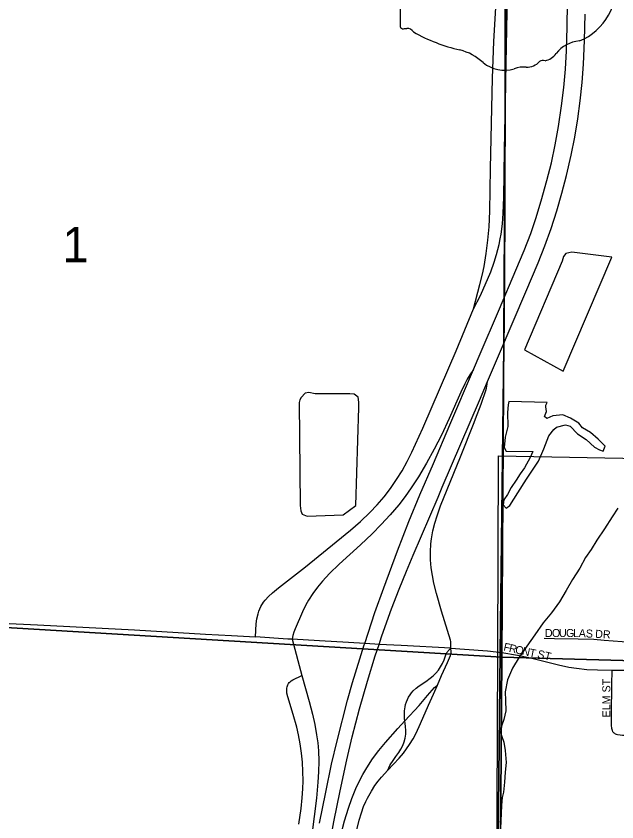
# Model space of a CAD drawing. Extents: x 1443599 to 1910620, y 1028088 to 1361369.
# Drawn here: x 1649032 to 1652784, y 1181365 to 1186397 of the extents above; entities that cross this region are included whole.
import ezdxf

# ---------------------------------------------------------------- set-up
doc = ezdxf.new("R2010")
doc.units = 0
for name, color, linetype in [('GM_X_City_Street', 7, 'Continuous'), ('GM_X_City_Street_Text', 7, 'Continuous'), ('GM_X_Corporation', 7, 'Continuous'), ('GM_X_County_Road', 7, 'Continuous'), ('GM_X_Interchange_Ramps', 7, 'Continuous'), ('GM_X_Interstate_Route', 7, 'Continuous'), ('GM_X_Minor_Lake', 7, 'Continuous'), ('GM_X_Minor_River', 7, 'Continuous'), ('GM_X_Section', 7, 'Continuous'), ('GM_X_Section_Text', 7, 'Continuous'), ('GM_X_State_Route', 7, 'Continuous'), ('GM_X_State_Shield', 7, 'Continuous'), ('GM_X_Township', 7, 'Continuous')]:
    doc.layers.add(name, color=color, linetype=linetype)

msp = doc.modelspace()

# ---------------------------------------------------------------- linework, layer by layer
at = {"layer": 'GM_X_City_Street'}
for points in [[(1652330, 1182511.3), (1652395.1, 1182509.3), (1652541.6, 1182507.8), (1652639.3, 1182504.9), (1652704.1, 1182499.2), (1652817.8, 1182490.9), (1652842.6, 1182489.1)], [(1652065.6, 1182423.3), (1652164.3, 1182406.1), (1652244, 1182388.5), (1652418.9, 1182345.6), (1652483.1, 1182331.7), (1652531.8, 1182323.8), (1652597.2, 1182317.3), (1652662.8, 1182314), (1652755.1, 1182313.1)], [(1652764.2, 1181921.6), (1652759.5, 1181928), (1652756, 1181936.3), (1652752.5, 1181947.4), (1652750.7, 1181968.5), (1652749.6, 1182006.3), (1652750.5, 1182089.6), (1652752.1, 1182170.4), (1652753.4, 1182239.7), (1652754.6, 1182293.6), (1652755.1, 1182313.1)], [(1652755.1, 1182313.1), (1652810.2, 1182312.6), (1652836.7, 1182312.3)], [(1652764.2, 1181921.6), (1652769.1, 1181917.8), (1652774.2, 1181915.2), (1652780.2, 1181912.6), (1652787.3, 1181910.7), (1652804.1, 1181908.7), (1652819.3, 1181907.3), (1652917.7, 1181906.6), (1653262.6, 1181903.9), (1653332, 1181903.8)]]:
    msp.add_lwpolyline(points, dxfattribs=at)
at = {"layer": 'GM_X_Corporation'}
msp.add_lwpolyline([(1652033.2, 1180985.2), (1652039.8, 1182417.3), (1652045.5, 1183651.6), (1654039.1, 1183612.3), (1654058.6, 1183616.2), (1654372.6, 1183610.6), (1654733.6, 1183607.8), (1654743.9, 1183942.5), (1655680.7, 1183891.9), (1655689.6, 1182280.7), (1655497, 1182284), (1655137.2, 1182288.7), (1654727.2, 1182293.6), (1654726.6, 1181891.8), (1654722, 1180978.8)], close=True, dxfattribs=at)
at = {"layer": 'GM_X_County_Road'}
for points in [[(1646716.9, 1182711.1), (1646723, 1182711), (1646804.8, 1182709.2), (1647034.2, 1182697.2), (1647247.4, 1182688.8), (1647493.1, 1182675.2), (1648148.8, 1182643.5), (1649165.1, 1182594.3), (1649771.5, 1182563.4), (1650213.8, 1182538), (1650377.6, 1182527.7), (1650526, 1182520.2)], [(1651459.8, 1181995.2), (1651457.8, 1182009.5), (1651456.7, 1182034), (1651457.6, 1182058.5), (1651460.8, 1182082.9), (1651464.4, 1182098.8), (1651469.4, 1182114.4), (1651475.7, 1182129.5), (1651483.2, 1182144), (1651491.9, 1182157.8), (1651501.7, 1182170.9), (1651512.5, 1182183.1), (1651530.5, 1182199.9), (1651549.9, 1182214.9), (1651590.6, 1182242.4), (1651617.2, 1182261.3), (1651636, 1182277.2), (1651653.5, 1182294.3), (1651669.4, 1182313), (1651683.3, 1182333.2), (1651695.2, 1182354.6), (1651705.2, 1182377), (1651717.5, 1182413.4), (1651721.8, 1182422.5), (1651727.3, 1182429.5), (1651731.1, 1182433.8), (1651747.6, 1182448.6)], [(1651747.6, 1182448.6), (1651832.3, 1182444.2), (1651975.6, 1182433.3), (1652065.6, 1182423.3)], [(1650798.4, 1181351.4), (1650811.3, 1181449.2), (1650818.4, 1181514.6), (1650822.4, 1181572.1), (1650823.7, 1181621.6), (1650822.7, 1181679.2), (1650819.5, 1181736.7), (1650814.1, 1181794.2), (1650806.1, 1181851.3), (1650795.6, 1181908), (1650784.5, 1181956.1), (1650762.9, 1182035.5), (1650729.1, 1182145.4), (1650723.6, 1182169), (1650721.9, 1182184.7), (1650721.9, 1182192.3), (1650722.6, 1182200), (1650724, 1182207.3), (1650726.4, 1182214.6), (1650729.3, 1182221.5), (1650733.2, 1182228.1), (1650737.8, 1182234.2), (1650743, 1182240), (1650750.2, 1182245.7), (1650760, 1182251.4), (1650816.7, 1182278.9)], [(1651354.1, 1181687), (1651424.7, 1181762.2), (1651451.1, 1181793.9), (1651471, 1181820.3), (1651489.6, 1181847.5), (1651510.9, 1181882.9), (1651530.1, 1181919.4), (1651557.9, 1181979.4), (1651607.8, 1182092.7), (1651638.6, 1182162.7), (1651663.3, 1182218.8)], [(1651354.1, 1181687), (1651359.7, 1181701.9), (1651366.2, 1181716.4), (1651372.7, 1181727.5), (1651383, 1181742), (1651391.3, 1181754.1), (1651403.4, 1181772.2), (1651422.2, 1181798.5), (1651435.4, 1181819.2), (1651446.5, 1181841), (1651455.2, 1181864), (1651461.4, 1181887.7), (1651465, 1181911.9), (1651466, 1181936.4), (1651464.5, 1181960.9), (1651459.8, 1181995.2)], [(1651148.6, 1181271.1), (1651174.6, 1181374.7), (1651188.4, 1181422.2), (1651202.4, 1181461), (1651215.4, 1181491.4), (1651226.2, 1181513.8), (1651250.6, 1181557), (1651272.9, 1181591.8), (1651292.4, 1181618.6), (1651313.6, 1181643.9), (1651354.1, 1181687)]]:
    msp.add_lwpolyline(points, dxfattribs=at)
at = {"layer": 'GM_X_Interchange_Ramps'}
for points in [[(1651888.9, 1184189.9), (1651866.2, 1184156.5), (1651849.2, 1184129), (1651833.8, 1184100.3), (1651810.4, 1184049.2), (1651737.1, 1183883.6), (1651687.8, 1183779.5), (1651642.9, 1183691.5), (1651595, 1183605.1), (1651544.3, 1183520.4), (1651499.3, 1183451.4), (1651461.4, 1183397.6), (1651421.3, 1183345.4), (1651368.3, 1183282.4), (1651312.7, 1183221.7), (1651254.9, 1183163.2), (1651183.1, 1183095.3), (1651049.1, 1182973.6), (1650990, 1182916.2), (1650945, 1182868.2), (1650913.4, 1182830.2), (1650884.3, 1182790.4), (1650857.9, 1182748.7), (1650842, 1182719.9), (1650820.3, 1182675.6), (1650774.1, 1182570.7), (1650766.5, 1182550.2), (1650760.5, 1182529.3), (1650756, 1182505.1)], [(1651747.6, 1182448.6), (1651747.3, 1182483.5), (1651746.7, 1182491.3), (1651745, 1182498.7), (1651689.1, 1182680.1), (1651657.3, 1182791), (1651641.2, 1182855), (1651631.4, 1182903.4), (1651624.6, 1182952.3), (1651620.8, 1183001.6), (1651620.3, 1183051), (1651623, 1183100.3), (1651626.7, 1183133), (1651635.3, 1183181.7), (1651647, 1183229.6), (1651661.2, 1183276.9), (1651683.3, 1183339), (1651807.2, 1183644.5), (1651892.2, 1183858), (1651901.7, 1183881.7), (1651935.5, 1183973.4), (1651944.6, 1183997.7), (1651959.4, 1184040.6), (1651965.6, 1184058.7), (1651969.7, 1184072.6), (1651972.6, 1184085.9), (1651976.7, 1184115.3)], [(1650756, 1182505.1), (1650816.7, 1182278.9), (1650863, 1182116.5), (1650883.6, 1182036.7), (1650897.6, 1181972.3), (1650908.8, 1181907.4), (1650915.3, 1181858.5), (1650919.6, 1181809.3), (1650922.1, 1181743.4), (1650921.4, 1181677.5), (1650917.2, 1181611.8), (1650907.1, 1181513.5), (1650851.4, 1181072.2), (1650840.9, 1180981.8), (1650833.5, 1180892.4), (1650830.6, 1180833.3), (1650828.9, 1180760.8), (1650831.1, 1180683)]]:
    msp.add_lwpolyline(points, dxfattribs=at)
at = {"layer": 'GM_X_Interstate_Route'}
for points in [[(1650927.4, 1181356.5), (1650965.3, 1181549.6), (1651002.6, 1181726.2), (1651036.2, 1181869.9), (1651101.8, 1182124.1), (1651133.2, 1182234.4), (1651206.2, 1182469.5), (1651209.3, 1182478.6), (1651273.2, 1182671.9), (1651327.4, 1182826.8), (1651413.5, 1183057.3), (1651484.6, 1183240.9), (1651553.3, 1183407.8), (1651637.8, 1183603.6), (1651740.8, 1183845.3), (1651888.9, 1184189.9), (1651930.7, 1184288.2), (1652043.8, 1184554.4), (1652050.3, 1184569.7), (1652153.9, 1184811), (1652204.5, 1184932.3), (1652245.7, 1185039.8), (1652277.7, 1185133), (1652311.8, 1185242.9), (1652347.1, 1185369.5), (1652374.9, 1185481.2), (1652399, 1185593.7), (1652419.4, 1185706.9), (1652438.8, 1185836.9), (1652452.5, 1185951.1), (1652462.7, 1186065.7), (1652469.4, 1186180.5), (1652474, 1186328.3), (1652480.4, 1186787.8)], [(1651693.7, 1183455.1), (1651925.6, 1183996), (1651976.7, 1184115.3), (1652051.2, 1184289.3), (1652216.3, 1184674.9), (1652292.8, 1184856.3), (1652334.8, 1184963.1), (1652373.6, 1185071), (1652409, 1185180.1), (1652440.9, 1185290.4), (1652469.5, 1185401.5), (1652498.6, 1185529.4), (1652520.9, 1185641.9), (1652539.9, 1185755.1), (1652555.4, 1185868.7), (1652567.2, 1185982.9), (1652575.3, 1186097.3), (1652581.9, 1186244.7), (1652585.2, 1186408.7)], [(1651470.7, 1182930.1), (1651512.4, 1183030.3), (1651666.9, 1183392.6), (1651693.7, 1183455.1)], [(1651314.4, 1182520.7), (1651326.3, 1182556.5), (1651376.5, 1182695.6), (1651424.1, 1182818.1), (1651470.7, 1182930.1)], [(1650987.7, 1181204), (1651016.5, 1181365.6), (1651055, 1181558.9), (1651096.6, 1181751.5), (1651131.1, 1181895.2), (1651176.8, 1182070), (1651226, 1182243.8), (1651274.3, 1182400.8), (1651298.6, 1182473.5), (1651314.4, 1182520.7)]]:
    msp.add_lwpolyline(points, dxfattribs=at)
at = {"layer": 'GM_X_Minor_Lake'}
for p, q in [((1652441.7, 1184866.9), (1652207.1, 1184312.6)), ((1652348.4, 1183983.6), (1652108.2, 1183989.1)), ((1651074.3, 1183281.7), (1651153.3, 1183340.7))]:
    msp.add_line(p, q, dxfattribs=at)
for points in [[(1652207.1, 1184312.6), (1652449.4, 1184178.8), (1652752.4, 1184890.5), (1652502.6, 1184922.2), (1652464.4, 1184914.7), (1652450, 1184895.5), (1652441.7, 1184866.9)], [(1651153.3, 1183340.7), (1651172.5, 1183952.2), (1651173, 1183986.3), (1651167.4, 1184016.5), (1651143.7, 1184036.9), (1651115.7, 1184037.3), (1650899.4, 1184038.4), (1650859.5, 1184047), (1650837.4, 1184041.3), (1650813, 1184015.5), (1650804.7, 1183999.6), (1650800.5, 1183983.6), (1650804.9, 1183339.7), (1650810.4, 1183307.5), (1650818.1, 1183287.3), (1650828.1, 1183283.2), (1650850, 1183274.8), (1651074.3, 1183281.7)], [(1652108.2, 1183989.1), (1652105.9, 1183969), (1652101.1, 1183921), (1652103.9, 1183834.7), (1652086.8, 1183766.7), (1652079.8, 1183702.6), (1652091.5, 1183680.4), (1652259.7, 1183678), (1652243.1, 1183640.1), (1652206.1, 1183576.5), (1652179.5, 1183538.8), (1652154.9, 1183499), (1652124.2, 1183453.3), (1652101.5, 1183409.5), (1652077, 1183375.7), (1652074.5, 1183345.7), (1652092.2, 1183323.4), (1652114.5, 1183341.1), (1652165.7, 1183420.6), (1652219.1, 1183506.1), (1652294.8, 1183617.3), (1652328, 1183695.1), (1652359.3, 1183774.9), (1652389.9, 1183814.6), (1652406.2, 1183830.4), (1652462.4, 1183843.6), (1652492.3, 1183835.2), (1652537.7, 1183788.4), (1652593.2, 1183753.5), (1652644.6, 1183704.6), (1652676.4, 1183688.1), (1652698.3, 1183679.8), (1652710.8, 1183711.7), (1652667.3, 1183754.4), (1652619.9, 1183797.2), (1652570.3, 1183826), (1652546.7, 1183854.4), (1652495.1, 1183885.3), (1652447.3, 1183906), (1652383.2, 1183900.9), (1652346.9, 1183883.4), (1652331, 1183895.6), (1652343.5, 1183927.5), (1652340, 1183957.7), (1652340.1, 1183967.7), (1652348.4, 1183983.6)]]:
    msp.add_lwpolyline(points, dxfattribs=at)
at = {"layer": 'GM_X_Minor_River'}
msp.add_lwpolyline([(1652790.2, 1183323.5), (1652754.1, 1183269.3), (1652706, 1183195.1), (1652658, 1183124.8), (1652623.9, 1183066.6), (1652587.8, 1183016.5), (1652551.8, 1182950.2), (1652507.7, 1182878), (1652467.6, 1182809.8), (1652425.6, 1182739.6), (1652375.5, 1182669.3), (1652323.4, 1182607.1), (1652271.3, 1182532.9), (1652221.2, 1182462.6), (1652173.1, 1182392.4), (1652133.1, 1182324.2), (1652101, 1182251.9), (1652087, 1182177.7), (1652089, 1182123.5), (1652091, 1182057.3), (1652077, 1182003.1), (1652052.9, 1181932.9), (1652077, 1181862.6), (1652087, 1181810.5), (1652093, 1181736.2), (1652087, 1181676), (1652083, 1181611.8), (1652076.9, 1181549.6), (1652067.7, 1181516.3), (1652064, 1181466.4), (1652056.9, 1181322.8)], dxfattribs=at)
at = {"layer": 'GM_X_Section'}
for points in [[(1646720.7, 1187571.6), (1646804.7, 1187566.5), (1652096.7, 1187428.9), (1652065, 1182393.1), (1646739.3, 1182710.9)], [(1652096.7, 1187428.9), (1657231.2, 1187325.3), (1657389.2, 1187325.2), (1657358.9, 1182247.8), (1652065, 1182393.1)], [(1652065, 1182393.1), (1652027.9, 1177117.8), (1646745.6, 1177387), (1646739.3, 1182710.9)], [(1657358.9, 1182247.8), (1657320, 1176992.4), (1652027.6, 1177093.8), (1652027.9, 1177117.8), (1652065, 1182393.1)]]:
    msp.add_lwpolyline(points, close=True, dxfattribs=at)
at = {"layer": 'GM_X_State_Route'}
for points in [[(1651889.3, 1184567.9), (1651932.2, 1184652.3), (1651997, 1184800), (1652018.4, 1184860.6), (1652032.6, 1184907.6), (1652048.1, 1184971.1), (1652054.6, 1185005.1), (1652060.3, 1185035.4), (1652069.4, 1185100.2), (1652074.8, 1185165.4), (1652078.4, 1185263.7), (1652082.9, 1185559.3), (1652097.4, 1186314.7), (1652105.2, 1186758), (1652117, 1187311.5)], [(1651889.3, 1184567.9), (1651927.2, 1184720.6), (1651944.1, 1184784.8), (1651954.5, 1184833.5), (1651968, 1184915.4), (1651979, 1184997.7), (1651986.7, 1185080.3), (1651991.4, 1185179.8), (1651993.4, 1185312.6), (1651994.3, 1185444.3), (1652006.8, 1186008.7), (1652015.3, 1186239.3), (1652040.3, 1186667.1)], [(1651747.6, 1182448.6), (1651436.4, 1182466.1), (1651298.6, 1182473.5), (1651271.9, 1182474.9), (1651209.3, 1182478.6), (1651107.4, 1182484.8), (1650926.6, 1182496), (1650756, 1182505.1), (1650729.3, 1182506.5), (1650526, 1182520.2), (1650531.8, 1182600.6), (1650535.9, 1182632.9), (1650542.6, 1182664.4), (1650547.7, 1182679.7), (1650553.7, 1182694.6), (1650560.7, 1182709), (1650577.6, 1182736.3), (1650587.4, 1182749), (1650609.1, 1182773.1), (1650632.8, 1182795.4), (1650670.6, 1182826.8), (1650839, 1182958.3), (1651031.1, 1183112.7), (1651120.1, 1183185.8), (1651181.7, 1183240.4), (1651241.1, 1183297.5), (1651286.7, 1183345.1), (1651329.7, 1183395.2), (1651369.6, 1183447.7), (1651407.1, 1183502), (1651442.4, 1183557.7), (1651474.8, 1183615.1), (1651504.2, 1183674.1), (1651571.8, 1183824.1), (1651682.6, 1184080.5), (1651780.8, 1184306.6), (1651889.3, 1184567.9)], [(1651057.8, 1181275.7), (1651083.6, 1181370.7), (1651107.3, 1181449.4), (1651128.8, 1181511.4), (1651153.5, 1181572.3), (1651174.2, 1181617), (1651197.2, 1181660.5), (1651222.1, 1181703), (1651258.3, 1181757.8), (1651297.5, 1181810.5), (1651339.2, 1181861.3), (1651415.7, 1181947), (1651459.8, 1181995.2), (1651548.8, 1182092.4), (1651602.1, 1182154.9), (1651629.5, 1182187), (1651645.4, 1182205), (1651663.3, 1182218.8), (1651689.2, 1182278), (1651725.6, 1182360.8), (1651744.4, 1182403.8), (1651747.2, 1182411.5), (1651748.8, 1182418.2), (1651749.1, 1182426.1), (1651747.6, 1182448.6)]]:
    msp.add_lwpolyline(points, dxfattribs=at)
at = {"layer": 'GM_X_State_Shield'}
msp.add_line((1651430.7, 1187393.4), (1651430.7, 1186336.8), dxfattribs=at)
for centre, radius, start, end in [((1652409.6, 1186583.4), 369.3, 292.3089, 8.9858), ((1651446.8, 1186334.5), 16.3, 171.9584, 258.3066), ((1651449.2, 1186442.6), 124.2, 267.339, 280.6039), ((1651474.6, 1186275.8), 44.8, 29.7484, 93.2717), ((1652039.9, 1187225.2), 1066.1, 240.4129, 257.1985), ((1652565.3, 1186040.1), 202.2, 94.4031, 142.5768), ((1651722, 1185862.1), 333.6, 47.1842, 75.836), ((1652309.1, 1186234.4), 119.3, 282.8732, 323.2771), ((1652082.8, 1186270.6), 211.7, 230.7004, 286.2918), ((1652220.6, 1186191.5), 112.8, 268.777, 315.5493), ((1652322.6, 1186089.1), 31.8, 65.7517, 132.6484), ((1652205.1, 1185905.3), 173.9, 85.6951, 111.2099)]:
    msp.add_arc(centre, radius, start, end, dxfattribs=at)
at = {"layer": 'GM_X_Township'}
for points in [[(1630891.9, 1188083), (1636189.1, 1188034), (1636185.1, 1187867.5), (1641474.2, 1187724), (1641574, 1187720.7), (1646702.9, 1187549.7), (1649449.5, 1187478.8), (1652088.5, 1187415.8), (1652088.1, 1187226.3), (1652083.9, 1185148.3), (1652079.3, 1184504.5), (1652054.8, 1182420.2), (1651996.8, 1177026.1)], [(1651996.8, 1177026.1), (1652054.8, 1182420.2), (1652079.3, 1184504.5), (1652083.9, 1185148.3), (1652088.1, 1187226.3), (1652088.5, 1187415.8), (1652542.2, 1187409.5), (1653683, 1187377.9), (1657230.2, 1187302.5), (1657359.6, 1187302.3), (1660071.2, 1187272.4)]]:
    msp.add_lwpolyline(points, dxfattribs=at)

# ---------------------------------------------------------------- texts
at = {"layer": 'GM_X_City_Street_Text'}
for s, rotation, p in [('D', 359.9781, (1652334.4, 1182519.2)), ('O', 359.9781, (1652378.4, 1182519.2)), ('U', 359.9781, (1652422.4, 1182519.2)), ('G', 359.9781, (1652466.4, 1182519.2)), ('L', 359.2896, (1652510.2, 1182519.2)), ('A', 357.5513, (1652545, 1182518.7)), ('S', 357.1581, (1652588.9, 1182516.9)), ('DR', 356.9884, (1652647.3, 1182514.8)), ('F', 347.0771, (1652072.6, 1182435.4)), ('R', 347.113, (1652106.9, 1182427.5)), ('O', 347.0824, (1652145.5, 1182418.7)), ('N', 347.1099, (1652188.4, 1182408.8)), ('T', 349.0191, (1652233.1, 1182398.6)), ('ST', 345.9573, (1652283.9, 1182391.4)), ('ELM ST', 90, (1652743, 1182017))]:
    msp.add_text(s, height=50, rotation=rotation, dxfattribs=at).set_placement(p)
at = {"layer": 'GM_X_Section_Text'}
msp.add_text('1', height=221, rotation=0, dxfattribs=at).set_placement((1649320.4, 1184859.7))

doc.saveas('drawing.dxf')
